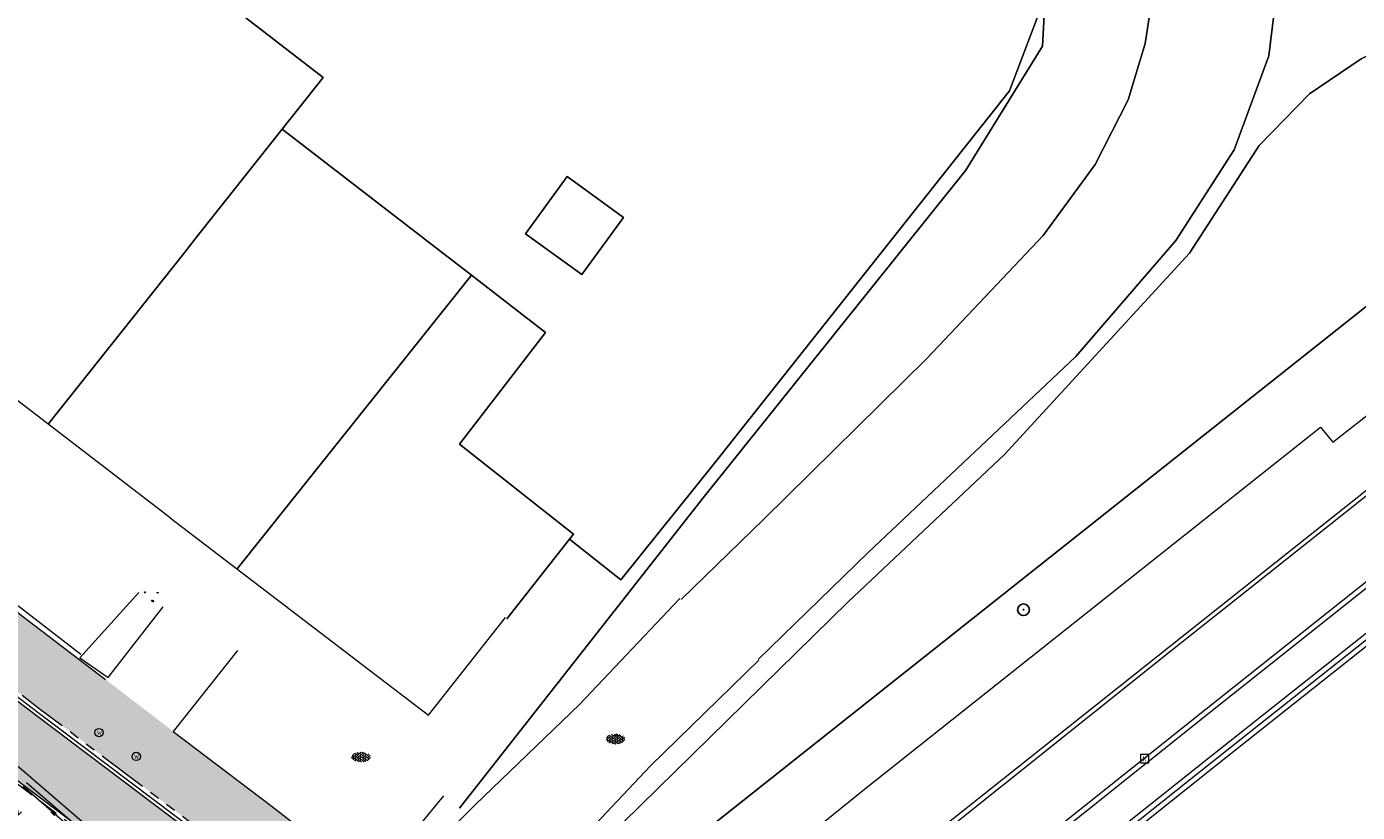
# Model space of a CAD drawing. Header units: metres. Extents: x 187916 to 189411, y 333285 to 334910.
# Tile 316 of 348: x 189016 to 189055, y 333997 to 334020. Entities that reach past the tile are written whole.
import ezdxf
from ezdxf.enums import TextEntityAlignment as Align

# ---------------------------------------------------------------- set-up
doc = ezdxf.new("R2010")
doc.units = ezdxf.units.M
doc.linetypes.add('VH-OPSLUITBAND_100X200', pattern=[16, 8, -2, 4, -2])
doc.linetypes.add('VH-TROTTOIRBAND_180-200', pattern=[20, 10, -2, 2, -2, 2, -2])
for name, color, linetype, lineweight in [('B-ME-GR-BOOM-S', 253, 'Continuous', 25), ('B-ME-IE-MEUBILAIR_WEGMEUBILAIR-S', 253, 'Continuous', 18), ('B-ME-IE-TERREINAFSCHEIDING_KUNSTMATIG_MUUR-G', 253, 'IE-TERREINAFSCHEIDING-KUNSTMATIG-DICHT', 18), ('B-ME-OG-BEBOUWING_HOOFDGEBOUW-G', 253, 'Continuous', 18), ('B-ME-RI-HWA_KOLK-S', 253, 'Continuous', 25), ('B-ME-VH-KANTOPSLUITING_ACHTERKANTBAND-G', 253, 'Continuous', 18), ('B-ME-VH-VERHARDING_ASFALT-G', 253, 'Continuous', 18), ('B-ME-VH-VERHARDING_BETONSTRAATSTEEN-G', 253, 'Continuous', 18), ('B-ME-VH-VERHARDING_BETONSTRAATSTEEN-S', 253, 'Continuous', 25), ('B-ME-VH-VERHARDING_HALFVERHARDING-G', 253, 'Continuous', 18), ('B-ME-VH-VERHARDING_HALFVERHARDING-S', 253, 'Continuous', 25), ('B-ME-VH-VERHARDING_TEGEL-G', 253, 'Continuous', 18), ('B-WE-GR-BEPLANTING_CULTUUR_BODEMBEDEKKER-GV', 253, 'Continuous', 15), ('B-WE-GR-HAAG-G', 253, 'GR-HAAG1-SO', 15), ('B-WE-IE-TERREINAFSCHEIDING_KUNSTMATIG_HEKWERK-G', 253, 'IE-TERREINAFSCHEIDING_KUNSTMATIG-SO', 15), ('B-WE-IE-TERREINAFSCHEIDING_KUNSTMATIG_MUUR-G', 253, 'IE-TERREINAFSCHEIDING_KUNSTMATIG-SO', 15), ('B-WE-OG-BEBOUWING-GV', 253, 'Continuous', 15), ('B-WE-OG-TERREIN_ERF-GV', 253, 'Continuous', 15), ('N-WE-GR-VAKBEPLANTING-A', 94, 'Continuous', 5), ('N-WE-VH-KANTOPSLUITING_OPSLUITBAND_80X200-G', 30, 'VH-OPSLUITBAND_100X200', 15), ('N-WE-VH-KANTOPSLUITING_RIJWIELPADBAND_4-12 200-G', 94, 'VH-TROTTOIRBAND_180-200', 15), ('N-WE-VH-KANTOPSLUITING_VOORKANTBAND-G', 7, 'Continuous', 15), ('N-WE-VH-KANTVERHARDING_STREKLAAG_BSS-G', 60, 'Continuous', 18), ('N-WE-VH-VERHARDING_BETONSTRAATSTEEN-ROOD-A', 11, 'Continuous', 18), ('N-WE-VH-VERHARDING_TEGEL-A', 254, 'Continuous', 5)]:
    doc.layers.add(name, color=color, linetype=linetype, lineweight=lineweight)
doc.styles.add('NLCS-ISO', font='NLCS-ISO.ttf')
doc.linetypes.add('GR-HAAG1-SO', pattern='A,6,[176,NLCS.SHX,S=0.125,R=0,X=0,Y=0],-2', length=8)
doc.linetypes.add('IE-TERREINAFSCHEIDING-KUNSTMATIG-DICHT', pattern='A,8,-1,[82,NLCS.SHX,S=0.75,R=90,X=0,Y=0],-1', length=10)
doc.linetypes.add('IE-TERREINAFSCHEIDING_KUNSTMATIG-SO', pattern='A,4,[82,NLCS.SHX,S=0.75,R=90,X=0,Y=0],4,-2', length=10)

# ---------------------------------------------------------------- blocks, each defined once
blk = doc.blocks.new('SGR-BOOM_01')
at = {"ltscale": 0.1}
h = blk.add_hatch(color=256, dxfattribs=at)
edge = h.paths.add_edge_path()
edge.add_arc((0, 0), 0.15, 0, 360)
for radius in [2.5, 0.045]:
    blk.add_circle((0, 0), radius)
blk.add_circle((0, 0), 0.15, dxfattribs=at)
blk = doc.blocks.new('SRI-KOLK-SO')
at = {"color": 0, "linetype": 'ByBlock', "lineweight": 18}
blk.add_lwpolyline([(-1.125, -1.125), (1.125, -1.125), (1.125, 1.125), (-1.125, 1.125)], close=True, dxfattribs=at)
at = {"color": 0, "linetype": 'ByBlock', "lineweight": 18, "style": 'NLCS-ISO'}
blk.add_text('k', height=1.5, dxfattribs=at).set_placement((0, 0), align=Align.MIDDLE_CENTER)
blk = doc.blocks.new('SVH-HALFVERHARDING_01-SO')
at = {"ltscale": 0.1}
for p, q in [((-2.49, 2.67), (-2.65, 2.56)), ((-2.64, 2.56), (-2.04, 2.36)), ((-2.05, 2.36), (-2.31, 2.71)), ((2.92, 2.55), (2.85, 2.36)), ((2.85, 2.36), (3.35, 2.36)), ((3.35, 2.36), (3.27, 2.43)), ((0.45, -0.84), (1.45, -1.24)), ((1.05, -1.54), (0.45, -0.84)), ((1.45, -1.24), (1.05, -1.54))]:
    blk.add_line(p, q, dxfattribs=at)
at = {"style": 'NLCS-ISO', "flags": 1}
blk.add_attdef('FUNCTIE', text='', height=1.8, dxfattribs=at).set_placement((0.12, -3.58), align=Align.MIDDLE_CENTER)
blk = doc.blocks.new('SIE-WEG_STRAATPOT_WATER-SO')
blk.add_circle((0, 0), 0.4)
at = {"style": 'NLCS-ISO'}
blk.add_text('W', height=0.4, dxfattribs=at).set_placement((-0.21, -0.21))
blk = doc.blocks.new('SVH-BSS_KEIFORMAAT_KEPER-SO')
at = {"ltscale": 0.1}
for p, q in [((-5.34, 0.88), (-4.45, 0)), ((-5.2, 0.74), (-4.03, 1.91)), ((-5.2, -0.74), (-2.97, 1.48)), ((-4.81, -1.84), (-2.97, 0)), ((-4.56, 1.6), (-4.45, 1.48)), ((-3.71, 0.74), (-1.48, -1.48)), ((-3.6, 2.11), (-1.48, 0)), ((-2.48, 2.48), (-1.48, 1.48)), ((-2.23, 0.74), (-0.21, 2.76)), ((-2.23, 2.23), (-1.85, 2.61)), ((-2.23, -0.74), (0, 1.48)), ((-2.23, -2.23), (0, 0)), ((-0.74, 2.23), (1.48, 0)), ((-0.74, 0.74), (1.48, -1.48)), ((0.22, 2.75), (1.48, 1.48)), ((0.74, 2.23), (1.2, 2.68)), ((0.74, 0.74), (2.45, 2.45)), ((0.74, -0.74), (2.97, 1.48)), ((0.74, -2.23), (2.97, 0)), ((2.23, 2.23), (4.45, 0)), ((2.23, 0.74), (4.45, -1.48)), ((3.71, 0.74), (4.5, 1.53)), ((3.71, -0.74), (5.25, 0.79)), ((4.22, 1.72), (4.45, 1.48)), ((5.2, 0.74), (5.39, 0.55)), ((-5.73, -0.2), (-4.45, -1.48)), ((-3.89, -2.41), (-2.97, -1.48)), ((-3.71, -0.74), (-1.48, -2.97)), ((-3.71, -2.23), (-3.27, -2.67)), ((-1.59, -3.08), (0, -1.48)), ((-0.74, -0.74), (1.48, -2.97)), ((-0.74, -2.23), (0.21, -3.18)), ((-0.22, -3.19), (0, -2.97)), ((1.36, -3.09), (2.97, -1.48)), ((2.23, -0.74), (3.84, -2.36)), ((2.23, -2.23), (2.78, -2.78)), ((3.71, -2.23), (5.57, -0.37)), ((5.2, -0.74), (5.41, -0.95))]:
    blk.add_line(p, q, dxfattribs=at)
at = {"style": 'NLCS-ISO'}
blk.add_attdef('FORMAAT', text='', height=1.8, dxfattribs=at).set_placement((-5.83, -0.22), align=Align.MIDDLE_RIGHT)
blk.add_attdef('KLEUR', text='', height=1.8, dxfattribs=at).set_placement((5.82, -0.22), align=Align.MIDDLE_LEFT)
at = {"style": 'NLCS-ISO', "flags": 1}
blk.add_attdef('FUNCTIE', text='', height=1.8, dxfattribs=at).set_placement((0.12, -3.58), align=Align.MIDDLE_CENTER)
blk = doc.blocks.new('DTM')
at = {"layer": 'B-ME-IE-TERREINAFSCHEIDING_KUNSTMATIG_MUUR-G', "ltscale": 0.2, "flags": 128}
blk.add_lwpolyline([(189017.233, 334001.362), (189011.032, 334006.149)], dxfattribs=at)
at = {"layer": 'B-ME-OG-BEBOUWING_HOOFDGEBOUW-G', "ltscale": 0.2, "flags": 128}
for points in [[(189019.897, 334005.446), (189013.45, 334010.387), (189006.637, 334015.583), (189005.171, 334013.701), (189003.547, 334011.643), (188980.124, 334029.728), (188957.956, 334047.127)], [(189019.897, 334005.446), (189027.605, 333999.55)], [(189027.605, 333999.55), (189029.903, 334002.461)]]:
    blk.add_lwpolyline(points, dxfattribs=at)
at = {"layer": 'B-ME-VH-KANTOPSLUITING_ACHTERKANTBAND-G', "ltscale": 0.2, "flags": 128}
for points in [[(189015.757, 333997.67), (189006.664, 334005.482), (189001.061, 334010.263), (188993.651, 334016.648), (188982.302, 334026.311), (188968.76, 334035.826), (188968.942, 334036.064), (188966.538, 334037.839), (188966.361, 334037.607), (188955.933, 334045.498), (188956.118, 334045.727), (188946.522, 334052.975), (188946.35, 334052.743), (188939.104, 334058.206), (188931.579, 334063.887)], [(189070.577, 334018.042), (189062.84, 334012), (189055.667, 334006.303), (189049.768, 334001.617), (189042.1, 333995.524), (189038.73, 333992.778), (189037.296, 333991.754), (189036.185, 333991.146), (189034.181, 333990.548), (189032.287, 333990.374), (189030.112, 333990.504), (189028.107, 333990.832), (189025.442, 333991.481), (189023.444, 333992.036), (189023.459, 333992.123), (189021.82, 333992.902), (189020.143, 333993.967), (189018.842, 333995.007), (189015.757, 333997.67)], [(189071.84, 334016.143), (189064.056, 334010.079), (189057.063, 334004.499), (189050.912, 333999.613), (189043.439, 333993.634), (189040.316, 333991.152), (189039.076, 333990.228), (189038.168, 333989.62), (189037.827, 333989.422), (189037.682, 333989.177), (189037.721, 333988.924), (189038.055, 333988.45), (189038.251, 333988.294), (189038.562, 333988.365), (189044.326, 333993.037), (189050.96, 333998.324), (189058.156, 334004.031), (189065.851, 334010.149), (189072.409, 334015.259)]]:
    blk.add_lwpolyline(points, dxfattribs=at)
at = {"layer": 'B-ME-VH-VERHARDING_ASFALT-G', "ltscale": 0.2, "flags": 128}
for points in [[(189072.579, 334014.985), (189066.009, 334009.862), (189058.336, 334003.771), (189051.115, 333998.046), (189044.5, 333992.758), (189038.72, 333988.084), (189035.746, 333985.708), (189034.487, 333984.915), (189032.938, 333984.179), (189031.81, 333983.886), (189030.449, 333983.701), (189029.117, 333983.693), (189027.491, 333983.944), (189026.103, 333984.38), (189025.183, 333984.751), (189024.122, 333985.277), (189023.142, 333985.856), (189022.557, 333986.284), (189020.602, 333988.011), (189016.82, 333991.258)], [(189023.271, 333991.963), (189023.187, 333991.834), (189021.625, 333992.562), (189019.961, 333993.638), (189018.543, 333994.777), (189015.512, 333997.417)]]:
    blk.add_lwpolyline(points, dxfattribs=at)
at = {"layer": 'B-ME-VH-VERHARDING_BETONSTRAATSTEEN-G', "ltscale": 0.2, "flags": 128}
for points in [[(189070.576, 334017.92), (189062.91, 334011.908), (189055.745, 334006.205), (189049.817, 334001.497), (189042.184, 333995.402), (189038.827, 333992.687), (189037.346, 333991.653), (189036.232, 333991.036), (189034.201, 333990.411), (189032.282, 333990.288), (189030.105, 333990.365), (189028.053, 333990.722), (189025.401, 333991.343), (189023.271, 333991.963), (189021.722, 333992.718), (189020.065, 333993.786), (189018.684, 333994.887), (189015.61, 333997.525)], [(189037.746, 333989.546), (189038.089, 333989.764), (189039.021, 333990.373), (189040.163, 333991.264), (189043.303, 333993.744), (189050.822, 333999.737), (189056.938, 334004.605), (189063.968, 334010.213), (189071.772, 334016.31)], [(189058.247, 334003.892), (189051.05, 333998.185), (189044.402, 333992.896)], [(189026.365, 333994.218), (189029, 333996.871), (189032.116, 333999.87), (189035.11, 334003.034)], [(189021.907, 334001.485), (189019.987, 333999.066), (189022.937, 333996.819), (189025.902, 333994.516), (189028.061, 333997.142)], [(189032.643, 333993.782), (189031.444, 333995.078), (189034.228, 333998.033), (189037.465, 334001.192)]]:
    blk.add_lwpolyline(points, dxfattribs=at)
at = {"layer": 'B-ME-VH-VERHARDING_HALFVERHARDING-G', "ltscale": 0.2, "flags": 128}
blk.add_lwpolyline([(189018.962, 334003.21), (189017.203, 334001.263), (189018.047, 334000.677), (189019.691, 334002.786)], dxfattribs=at)
at = {"layer": 'B-ME-VH-VERHARDING_TEGEL-G', "ltscale": 0.2, "flags": 128}
for points in [[(189025.902, 333994.516), (189026.365, 333994.218), (189028.595, 333993.915), (189030.593, 333993.723), (189032.643, 333993.782), (189034.308, 333991.882), (189034.719, 333991.979), (189035.452, 333992.28), (189036.616, 333992.903), (189038.808, 333994.556), (189038.174, 333995.356), (189040.571, 333997.3), (189048.59, 334003.674), (189054.232, 334008.153), (189054.597, 334007.705), (189057.291, 334009.812), (189056.878, 334010.27), (189061.37, 334013.888), (189068.862, 334019.559)], [(189003.547, 334011.643), (189010.813, 334006.069), (189017.164, 334001.219), (189017.968, 334000.613)]]:
    blk.add_lwpolyline(points, dxfattribs=at)
at = {"layer": 'B-WE-GR-BEPLANTING_CULTUUR_BODEMBEDEKKER-GV', "ltscale": 0.2, "flags": 128}
blk.add_lwpolyline([(189055.591, 334011.749), (189035.546, 333995.849), (189032.389, 333994.152)], dxfattribs=at)
at = {"layer": 'B-WE-GR-HAAG-G', "ltscale": 0.2, "flags": 128}
blk.add_lwpolyline([(189044.95, 334018.189), (189036.147, 334007.074)], dxfattribs=at)
at = {"layer": 'B-WE-IE-TERREINAFSCHEIDING_KUNSTMATIG_HEKWERK-G', "ltscale": 0.2, "flags": 128}
blk.add_lwpolyline([(189044.95, 334018.189), (189046.01, 334021.007)], dxfattribs=at)
at = {"layer": 'B-WE-IE-TERREINAFSCHEIDING_KUNSTMATIG_MUUR-G', "ltscale": 0.2, "flags": 128}
blk.add_lwpolyline([(189036.147, 334007.074), (189033.343, 334003.593), (189031.811, 334004.8)], dxfattribs=at)
at = {"layer": 'B-WE-OG-BEBOUWING-GV', "ltscale": 0.2, "flags": 128}
for points in [[(189016.252, 334008.239), (189020.305, 334013.338), (189020.643, 334013.776), (189023.241, 334017.048), (189024.463, 334018.586), (189017.282, 334024.142), (189016.024, 334022.55), (189014.74, 334020.916), (189011.713, 334017.076), (189009.126, 334013.685)], [(189021.898, 334003.916), (189028.886, 334012.684), (189026.502, 334014.527), (189023.241, 334017.048), (189020.643, 334013.776), (189020.305, 334013.338), (189016.252, 334008.239)], [(189029.948, 334002.426), (189031.811, 334004.8), (189031.935, 334004.957), (189028.533, 334007.637), (189031.098, 334010.972), (189028.886, 334012.684), (189021.898, 334003.916)]]:
    blk.add_lwpolyline(points, dxfattribs=at)
blk.add_lwpolyline([(189031.747, 334015.63), (189030.506, 334013.923), (189032.185, 334012.702), (189033.426, 334014.409)], close=True, dxfattribs=at)
at = {"layer": 'B-WE-OG-TERREIN_ERF-GV', "ltscale": 0.2, "flags": 128}
for points in [[(189014.241, 334023.977), (189016.024, 334022.55), (189017.282, 334024.142), (189024.463, 334018.586), (189023.241, 334017.048), (189026.502, 334014.527), (189028.886, 334012.684), (189031.098, 334010.972), (189028.533, 334007.637), (189031.935, 334004.957), (189031.811, 334004.8), (189033.343, 334003.593), (189036.147, 334007.074), (189044.95, 334018.189), (189046.01, 334021.007), (189046.654, 334022.718), (189045.682, 334023.48), (189019.792, 334043.8), (189006.453, 334056.229)], [(189035.144, 334002.999), (189037.611, 334005.4), (189042.482, 334010.194), (189045.956, 334013.87), (189047.506, 334015.994), (189048.496, 334017.924), (189048.995, 334019.603), (189049.176, 334020.771)], [(189046.01, 334021.007), (189045.935, 334019.521), (189043.644, 334015.826), (189035.808, 334006.04), (189028.533, 333996.772)], [(189032.389, 333994.152), (189035.546, 333995.849), (189055.591, 334011.749), (189065.511, 334018.976), (189072.327, 334023.263), (189075.78, 334025.21), (189079.657, 334027.396), (189084.514, 334031.415), (189086.072, 334033.479), (189087.772, 334037.108), (189086.914, 334038.55), (189085.552, 334037.71), (189082.128, 334034.52), (189073.558, 334029.151), (189073.37, 334029.033), (189060.833, 334021.792), (189055.442, 334019.149), (189053.909, 334018.104), (189052.402, 334016.553), (189050.324, 334013.347), (189044.796, 334007.333), (189040.136, 334002.934), (189031.861, 333994.825)], [(189031.861, 333994.825), (189040.136, 334002.934), (189044.796, 334007.333), (189050.324, 334013.347), (189052.402, 334016.553), (189053.909, 334018.104), (189055.442, 334019.149), (189060.833, 334021.792), (189073.37, 334029.033), (189073.558, 334029.151), (189082.128, 334034.52), (189085.552, 334037.71), (189057.903, 334020.656), (189053.117, 334028.416), (189053.28, 334026.231), (189053.058, 334022.261), (189052.69, 334019.238), (189051.657, 334016.43), (189049.918, 334013.726), (189046.927, 334010.254), (189040.731, 334004.407), (189037.449, 334001.208)], [(189037.449, 334001.208), (189040.731, 334004.407), (189046.927, 334010.254), (189049.918, 334013.726), (189051.657, 334016.43), (189052.69, 334019.238), (189053.058, 334022.261)], [(189049.176, 334020.771), (189048.995, 334019.603), (189048.496, 334017.924), (189047.506, 334015.994), (189045.956, 334013.87), (189042.482, 334010.194), (189037.611, 334005.4), (189035.144, 334002.999)], [(189028.533, 333996.772), (189035.808, 334006.04), (189043.644, 334015.826), (189045.935, 334019.521), (189046.01, 334021.007), (189044.95, 334018.189), (189036.147, 334007.074), (189033.343, 334003.593), (189031.811, 334004.8), (189029.948, 334002.426)]]:
    blk.add_lwpolyline(points, dxfattribs=at)
blk.add_lwpolyline([(189031.747, 334015.63), (189033.426, 334014.409), (189032.185, 334012.702), (189030.506, 334013.923)], close=True, dxfattribs=at)
at = {"layer": 'B-ME-GR-BOOM-S', "xscale": 0.07, "yscale": 0.07, "zscale": 0.07}
blk.add_blockref('SGR-BOOM_01', (189045.367, 334002.697), dxfattribs=at)
at = {"layer": 'B-ME-IE-MEUBILAIR_WEGMEUBILAIR-S', "xscale": 0.3125, "yscale": 0.3125, "zscale": 0.3125}
for p in [(189017.77, 333999.031), (189018.882, 333998.318)]:
    blk.add_blockref('SIE-WEG_STRAATPOT_WATER-SO', p, dxfattribs=at)
at = {"layer": 'B-ME-RI-HWA_KOLK-S', "xscale": 0.11, "yscale": 0.11, "zscale": 0.11}
blk.add_blockref('SRI-KOLK-SO', (189048.981, 333998.249), dxfattribs=at)
at = {"layer": 'B-ME-VH-VERHARDING_BETONSTRAATSTEEN-S', "xscale": 0.05, "yscale": 0.05, "zscale": 0.05}
for p in [(189033.192, 333998.846), (189025.598, 333998.306)]:
    blk.add_blockref('SVH-BSS_KEIFORMAAT_KEPER-SO', p, dxfattribs=at)
at = {"layer": 'B-ME-VH-VERHARDING_HALFVERHARDING-S', "xscale": 0.07055359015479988, "yscale": 0.07055359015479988, "zscale": 0.07055359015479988}
blk.add_blockref('SVH-HALFVERHARDING_01-SO', (189019.305, 334003.04), dxfattribs=at)
blk = doc.blocks.new('ontwerp Wilhelmina- & Engelenkampstraat')
at = {"layer": 'N-WE-GR-VAKBEPLANTING-A', "transparency": 33554610}
h = blk.add_hatch(dxfattribs=at)
h.set_pattern_fill('GRASS', color=256, scale=0.03)
h.paths.add_polyline_path([(189014.638, 333998.014), (189013.2, 333996.345), (189013.368, 333996.216), (189021.037, 333990.436, 0.003547), (189021.49, 333990.099), (189022.242, 333989.564), (189023.781, 333991.148, -0.012232), (189023.101, 333991.635)])
at = {"layer": 'N-WE-VH-VERHARDING_BETONSTRAATSTEEN-ROOD-A', "transparency": 33554610}
h = blk.add_hatch(color=11, dxfattribs=at)
h.dxf.hatch_style = 1
h.paths.add_polyline_path([(188869.539, 334112.412, -0.026206), (188867.539, 334114.118), (188853.923, 334127.02, 0.043702), (188850.931, 334129.397), (188826.663, 334145.428, -0.051051), (188822.707, 334148.666), (188822.014, 334149.391, -0.020023), (188820.715, 334150.924), (188820.113, 334151.728), (188819.563, 334152.567), (188819.012, 334153.407, 0.070208), (188816.01, 334157.179, -0.168678), (188815.071, 334158.983), (188815.085, 334159.732, 0.059952), (188814.191, 334155.132, -0.614293), (188815.091, 334155.419, -0.004974), (188815.299, 334155.205, -0.265339), (188816.474, 334150.388, -0.663062), (188815.505, 334150.271, 0.064234), (188817.05, 334148.232, 0.026858), (188817.843, 334147.508), (188819.277, 334149.678, 0.080292), (188825.616, 334143.843), (188842.21, 334132.88), (188849.883, 334127.811, -0.043702), (188852.616, 334125.641), (188866.232, 334112.739, 0.026206), (188868.384, 334110.904), (188944.278, 334052.764, 0.000966), (188957.676, 334042.499, -0.009278), (188967.962, 334034.313, -0.003942), (188972.239, 334030.72, 0.017913), (188977.969, 334026.173), (188982.637, 334022.734), (189001.107, 334008.473), (189008.382, 334002.893), (189014.746, 333998.032), (189023.149, 333991.699, 0.041359), (189025.524, 333990.199), (189026.424, 333989.764, -0.520533), (189026.587, 333988.911), (189025.459, 333987.749, -0.344941), (189024.811, 333987.66, 0.016286), (189027.102, 333986.421, 0.030763), (189028.234, 333985.94, -0.547489), (189028.032, 333986.81), (189028.411, 333987.198, -0.4331), (189031.328, 333987.148), (189032.138, 333986.254, -0.643984), (189031.755, 333985.368, 0.093897), (189035.399, 333986.127), (189034.246, 333987.458), (189033.568, 333988.24, 0.03136), (189034.566, 333988.329, 0.073862), (189036.813, 333989.021), (189037.686, 333989.508), (189038.089, 333989.764), (189039.021, 333990.373), (189040.023, 333991.155), (189038.889, 333992.608, -0.080534), (189036.032, 333990.94), (189035.08, 333990.627, -0.050172), (189033.086, 333990.291), (189032.079, 333990.275, -0.040444), (189030.458, 333990.46, -0.042542), (189028.005, 333991.164), (189027.081, 333991.552, -0.03355), (189025.311, 333992.514), (189024.48, 333993.081, -0.003824), (189024.296, 333993.218, -0.00567), (189024.057, 333993.394), (189015.895, 333999.546), (189009.537, 334004.401), (189002.266, 334009.979), (188983.781, 334024.251), (188979.096, 334027.703, -0.017913), (188973.473, 334032.165, 0.01322), (188958.832, 334044.008), (188955.6, 334046.483), (188949.888, 334050.859, 0.002705), (188945.429, 334054.275)])
at = {"layer": 'N-WE-VH-VERHARDING_TEGEL-A', "transparency": 33554610}
h = blk.add_hatch(color=256, dxfattribs=at)
h.dxf.hatch_style = 1
edge = h.paths.add_edge_path()
edge.add_line((189017.164, 334001.219), (189010.813, 334006.069))
edge.add_line((189010.813, 334006.069), (189008.069, 334008.174))
edge.add_line((189008.069, 334008.174), (189006.924, 334006.683))
edge.add_line((189006.924, 334006.683), (189009.67, 334004.576))
edge.add_line((189009.67, 334004.576), (189016.028, 333999.721))
edge.add_line((189016.028, 333999.721), (189024.189, 333993.57))
edge.add_arc((189031.942, 334003.855), 12.88, 232.9935, 234.3048)
edge.add_arc((189033.362, 334005.211), 14.814, 232.903, 233.7807)
edge.add_line((189024.608, 333993.26), (189025.432, 333992.698))
edge.add_arc((189033.362, 334005.211), 14.814, 237.6348, 238.0812)
edge.add_line((189025.529, 333992.637), (189025.676, 333992.907))
edge.add_line((189025.676, 333992.907), (189025.819, 333993.17))
edge.add_line((189025.819, 333993.17), (189026.083, 333993.027))
edge.add_line((189026.083, 333993.027), (189026.346, 333992.884))
edge.add_line((189026.346, 333992.884), (189026.61, 333992.74))
edge.add_line((189026.61, 333992.74), (189026.874, 333992.597))
edge.add_line((189026.874, 333992.597), (189027.137, 333992.454))
edge.add_line((189027.137, 333992.454), (189027.401, 333992.31))
edge.add_line((189027.401, 333992.31), (189027.257, 333992.047))
edge.add_line((189027.257, 333992.047), (189027.112, 333991.78))
edge.add_arc((189033.362, 334005.211), 14.814, 245.0474, 245.2926)
edge.add_line((189027.17, 333991.753), (189028.088, 333991.367))
edge.add_arc((189033.362, 334005.211), 14.814, 249.1457, 258.9803)
edge.add_arc((189032.414, 334000.369), 9.88, 259.0092, 268.0583)
edge.add_line((189032.079, 333990.495), (189033.077, 333990.511))
edge.add_arc((189032.414, 334000.369), 9.88, 273.8485, 274.3347)
edge.add_line((189033.16, 333990.517), (189033.109, 333990.821))
edge.add_line((189033.109, 333990.821), (189033.059, 333991.116))
edge.add_line((189033.059, 333991.116), (189033.355, 333991.166))
edge.add_line((189033.355, 333991.166), (189033.651, 333991.216))
edge.add_line((189033.651, 333991.216), (189033.947, 333991.266))
edge.add_line((189033.947, 333991.266), (189034.243, 333991.316))
edge.add_line((189034.243, 333991.316), (189034.539, 333991.366))
edge.add_line((189034.539, 333991.366), (189034.834, 333991.415))
edge.add_line((189034.834, 333991.415), (189034.884, 333991.12))
edge.add_line((189034.884, 333991.12), (189034.935, 333990.816))
edge.add_arc((189032.414, 334000.369), 9.88, 284.7876, 285.2741)
edge.add_line((189035.016, 333990.838), (189035.961, 333991.148))
edge.add_arc((189032.311, 334000.588), 10.121, 291.1376, 309.5313)
edge.add_line((189038.753, 333992.782), (189037.902, 333993.873))
edge.add_line((189037.902, 333993.873), (189036.616, 333992.903))
edge.add_line((189036.616, 333992.903), (189035.452, 333992.28))
edge.add_line((189035.452, 333992.28), (189034.719, 333991.979))
edge.add_line((189034.719, 333991.979), (189034.308, 333991.882))
edge.add_line((189034.308, 333991.882), (189032.643, 333993.782))
edge.add_line((189032.643, 333993.782), (189030.593, 333993.723))
edge.add_line((189030.593, 333993.723), (189028.595, 333993.915))
edge.add_line((189028.595, 333993.915), (189026.365, 333994.218))
edge.add_line((189026.365, 333994.218), (189025.902, 333994.516))
edge.add_line((189025.902, 333994.516), (189022.937, 333996.819))
edge.add_line((189022.937, 333996.819), (189019.987, 333999.066))
edge.add_line((189019.987, 333999.066), (189017.968, 334000.613))
edge.add_line((189017.968, 334000.613), (189017.164, 334001.219))
h.paths.add_polyline_path([(189026.601, 333992.929), (189026.936, 333993.275), (189027.145, 333993.49), (189027.437, 333993.79), (189027.867, 333993.372), (189027.575, 333993.072), (189027.366, 333992.857), (189027.031, 333992.511)], flags=0)
h.paths.add_polyline_path([(189026.601, 333992.929), (189027.437, 333993.79), (189027.867, 333993.372), (189027.031, 333992.511)], flags=16)
edge = h.paths.add_edge_path(flags=16)
edge.add_arc((189028.16, 333993.669), 0.1, 0, 360)
edge = h.paths.add_edge_path(flags=16)
edge.add_arc((189030.312, 333993.434), 0.1, 0, 360)
h.paths.add_polyline_path([(189031.448, 333993.031), (189031.671, 333993.231), (189031.894, 333993.432), (189032.094, 333993.209), (189032.295, 333992.986), (189032.495, 333992.763), (189032.696, 333992.539), (189032.584, 333992.439), (189032.785, 333992.216), (189032.985, 333991.993), (189033.186, 333991.77), (189033.386, 333991.546), (189033.163, 333991.346), (189032.963, 333991.569), (189032.762, 333991.792), (189032.562, 333992.015), (189032.361, 333992.239), (189032.25, 333992.138), (189032.049, 333992.362), (189031.849, 333992.585), (189031.648, 333992.808)], flags=0)
h.paths.add_polyline_path([(189031.448, 333993.031), (189031.894, 333993.432), (189032.696, 333992.539), (189032.584, 333992.439), (189033.386, 333991.546), (189033.163, 333991.346), (189032.361, 333992.239), (189032.25, 333992.138)], flags=16)
at = {"layer": 'N-WE-VH-KANTOPSLUITING_OPSLUITBAND_80X200-G', "ltscale": 0.15, "flags": 128}
blk.add_lwpolyline([(189025.487, 333990.129, -0.041365), (189023.101, 333991.635), (189014.698, 333997.969), (189008.333, 334002.829), (189001.058, 334008.41), (188982.589, 334022.67), (188977.922, 334026.109, -0.017913), (188972.187, 334030.659, 0.01322), (188957.628, 334042.436), (188954.396, 334044.911), (188944.232, 334052.698), (188876.531, 334104.561), (188876.41, 334104.654), (188868.335, 334110.84, -0.026206), (188866.177, 334112.681), (188852.561, 334125.583, 0.043702), (188849.839, 334127.745), (188825.572, 334143.776, -0.079263), (188819.283, 334149.542), (188818.031, 334147.648)], format="xyb", dxfattribs=at)
at = {"layer": 'N-WE-VH-KANTOPSLUITING_RIJWIELPADBAND_4-12 200-G', "ltscale": 0.15, "flags": 128}
blk.add_lwpolyline([(188823.237, 334148.453, 0.045761), (188826.784, 334145.612), (188851.052, 334129.58, -0.043702), (188854.074, 334127.18), (188867.69, 334114.278, 0.026206), (188869.673, 334112.587), (188945.563, 334054.45, -0.002704), (188950.022, 334051.034), (188955.734, 334046.658), (188958.966, 334044.182, -0.01322), (188973.616, 334032.332, 0.017913), (188979.227, 334027.88), (188983.914, 334024.427), (189002.4, 334010.153), (189009.67, 334004.576), (189016.028, 333999.721), (189024.189, 333993.57, 0.005722), (189024.426, 333993.395, 0.003801), (189024.607, 333993.261)], format="xyb", dxfattribs=at)
at = {"layer": 'N-WE-VH-KANTOPSLUITING_VOORKANTBAND-G', "ltscale": 0.2, "flags": 128}
blk.add_lwpolyline([(188817.964, 334147.692), (188819.277, 334149.678, 0.080292), (188825.616, 334143.843), (188849.883, 334127.811, -0.043702), (188852.616, 334125.641), (188866.232, 334112.739, 0.026206), (188868.384, 334110.904), (188944.281, 334052.761), (188954.445, 334044.975), (188957.676, 334042.499, -0.01322), (188972.239, 334030.72, 0.017913), (188977.969, 334026.173), (188982.637, 334022.734), (189001.107, 334008.473), (189008.382, 334002.893), (189014.746, 333998.032), (189023.149, 333991.699, 0.041365), (189025.524, 333990.199)], format="xyb", dxfattribs=at)
at = {"layer": 'N-WE-VH-KANTOPSLUITING_VOORKANTBAND-G', "flags": 128}
blk.add_lwpolyline([(188823.154, 334148.366, 0.045761), (188826.718, 334145.512), (188850.986, 334129.48, -0.043702), (188853.992, 334127.093), (188867.607, 334114.191, 0.026206), (188869.6, 334112.491), (188945.49, 334054.354, -0.002705), (188949.949, 334050.939), (188955.661, 334046.563), (188958.893, 334044.087, -0.01322), (188973.538, 334032.241, 0.017913), (188979.155, 334027.783), (188983.842, 334024.331), (189002.327, 334010.058), (189009.597, 334004.481), (189015.955, 333999.626), (189024.117, 333993.474, 0.005693), (189024.355, 333993.299, 0.003844), (189024.539, 333993.161)], format="xyb", dxfattribs=at)
at = {"layer": 'N-WE-VH-KANTVERHARDING_STREKLAAG_BSS-G', "flags": 128}
blk.add_lwpolyline([(188869.539, 334112.412), (188945.429, 334054.275, -0.002705), (188949.888, 334050.859), (188955.6, 334046.483), (188958.832, 334044.008, -0.01322), (188973.473, 334032.165, 0.017913), (188979.096, 334027.703), (188983.781, 334024.251), (189002.266, 334009.979), (189009.537, 334004.401), (189015.895, 333999.546), (189024.057, 333993.394, 0.00567), (189024.296, 333993.218, 0.003824), (189024.48, 333993.081), (189025.311, 333992.514, 0.03355), (189027.081, 333991.552), (189028.005, 333991.164, 0.042542), (189030.458, 333990.46, 0.040444), (189032.079, 333990.275), (189033.086, 333990.291, 0.050172), (189035.08, 333990.627), (189036.032, 333990.94, 0.080534), (189038.889, 333992.608)], format="xyb", dxfattribs=at)

msp = doc.modelspace()

# ---------------------------------------------------------------- block references
msp.add_blockref('DTM', (0, 0))

# ---------------------------------------------------------------- next in the draw order: block references
msp.add_blockref('ontwerp Wilhelmina- & Engelenkampstraat', (0, 0))

doc.saveas('drawing.dxf')
